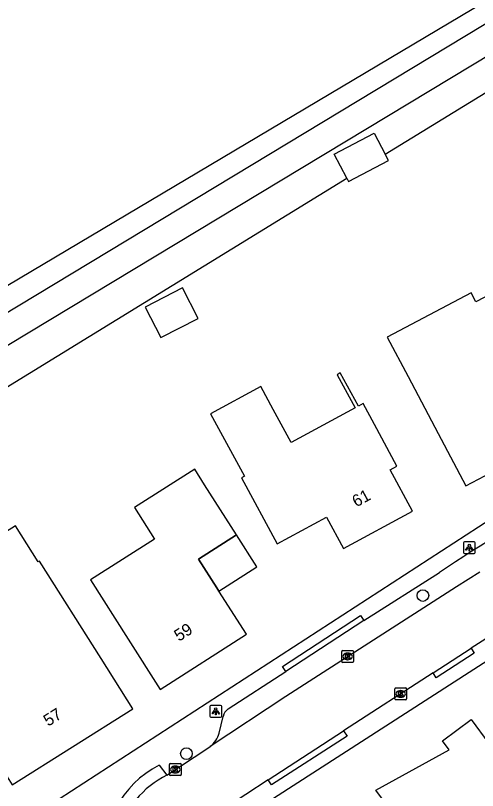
# Model space of a CAD drawing. Extents: x 157767 to 159171, y 387842 to 389425.
# Drawn here: x 158199.7 to 158238.6, y 388925.2 to 388990.4 of the extents above; entities that cross this region are included whole.
import ezdxf

# ---------------------------------------------------------------- set-up
doc = ezdxf.new("R2010")
doc.units = 0
for name, color, linetype in [('IMGEO_Boom', 7, 'Continuous'), ('IMGEO_Grasland_overig', 7, 'Continuous'), ('IMGEO_Kolk', 7, 'Continuous'), ('IMGEO_Lichtpunt', 7, 'Continuous'), ('IMGEO_Loofbos', 7, 'Continuous'), ('IMGEO_Pand', 7, 'Continuous'), ('IMGEO_Pand_nummerreeks', 7, 'Continuous'), ('IMGEO_Pand_overbouw', 7, 'Continuous'), ('IMGEO_Rijbaan_lokaal_open', 7, 'Continuous'), ('IMGEO_Voetpad_open', 7, 'Continuous'), ('IMGEO_Waterloop', 7, 'Continuous')]:
    doc.layers.add(name, color=color, linetype=linetype)

msp = doc.modelspace()

# ---------------------------------------------------------------- linework, layer by layer
at = {"layer": 'IMGEO_Boom'}
for centre in [(158233.979, 388941.644), (158214.092, 388928.344)]:
    msp.add_circle(centre, 0.489, dxfattribs=at)
at = {"layer": 'IMGEO_Grasland_overig'}
for points in [[(158230.817, 388978.764), (158244.48, 388987.167), (158262.589, 388997.426)], [(158191.201, 388954.398), (158227.574, 388976.769)]]:
    msp.add_lwpolyline(points, dxfattribs=at)
at = {"layer": 'IMGEO_Kolk'}
for p, q in [((158227.151, 388936.099), (158227.151, 388936.951)), ((158227.226, 388937.025), (158228.078, 388937.025)), ((158228.152, 388936.951), (158228.152, 388936.099)), ((158227.662, 388936.245), (158227.637, 388936.245)), ((158227.639, 388936.805), (158227.664, 388936.805)), ((158228.078, 388936.025), (158227.226, 388936.025)), ((158231.613, 388932.944), (158231.613, 388933.796)), ((158231.688, 388933.87), (158232.54, 388933.87)), ((158232.101, 388933.65), (158232.126, 388933.65)), ((158232.614, 388933.796), (158232.614, 388932.944)), ((158232.124, 388933.09), (158232.099, 388933.09)), ((158232.54, 388932.87), (158231.688, 388932.87)), ((158212.66, 388926.584), (158212.66, 388927.436)), ((158212.735, 388927.51), (158213.587, 388927.51)), ((158213.148, 388927.29), (158213.173, 388927.29)), ((158213.661, 388927.436), (158213.661, 388926.584)), ((158213.587, 388926.51), (158212.735, 388926.51)), ((158213.171, 388926.73), (158213.146, 388926.73))]:
    msp.add_line(p, q, dxfattribs=at)
for points in [[(158227.151, 388936.099), (158227.151, 388936.951)], [(158227.226, 388937.025), (158228.078, 388937.025)], [(158228.152, 388936.951), (158228.152, 388936.099)], [(158227.472, 388936.725), (158227.595, 388936.725), (158227.595, 388936.574), (158227.725, 388936.725), (158227.889, 388936.725), (158227.743, 388936.574), (158227.896, 388936.325), (158227.744, 388936.325), (158227.659, 388936.489), (158227.595, 388936.422), (158227.595, 388936.325), (158227.472, 388936.325), (158227.472, 388936.725)], [(158228.078, 388936.025), (158227.226, 388936.025)], [(158231.613, 388932.944), (158231.613, 388933.796)], [(158231.688, 388933.87), (158232.54, 388933.87)], [(158232.614, 388933.796), (158232.614, 388932.944)], [(158231.934, 388933.57), (158232.057, 388933.57), (158232.057, 388933.419), (158232.187, 388933.57), (158232.351, 388933.57), (158232.205, 388933.419), (158232.358, 388933.17), (158232.206, 388933.17), (158232.121, 388933.334), (158232.057, 388933.267), (158232.057, 388933.17), (158231.934, 388933.17), (158231.934, 388933.57)], [(158232.54, 388932.87), (158231.688, 388932.87)], [(158212.66, 388926.584), (158212.66, 388927.436)], [(158212.735, 388927.51), (158213.587, 388927.51)], [(158212.981, 388927.21), (158213.104, 388927.21), (158213.104, 388927.059), (158213.234, 388927.21), (158213.398, 388927.21), (158213.252, 388927.059), (158213.405, 388926.81), (158213.253, 388926.81), (158213.168, 388926.974), (158213.104, 388926.907), (158213.104, 388926.81), (158212.981, 388926.81), (158212.981, 388927.21)], [(158213.661, 388927.436), (158213.661, 388926.584)], [(158213.587, 388926.51), (158212.735, 388926.51)]]:
    msp.add_lwpolyline(points, dxfattribs=at)
for centre, start, end in [((158227.228, 388936.949), 91.55205, 178.44795), ((158227.228, 388936.949), 91.55205, 178.44795), ((158228.076, 388936.949), 1.55205, 88.44795), ((158228.076, 388936.949), 1.55205, 88.44795), ((158227.228, 388936.101), 181.55205, 268.44795), ((158227.228, 388936.101), 181.55205, 268.44795), ((158228.076, 388936.101), 271.55205, 358.44795), ((158228.076, 388936.101), 271.55205, 358.44795), ((158231.69, 388933.794), 91.55205, 178.44795), ((158231.69, 388933.794), 91.55205, 178.44795), ((158232.538, 388933.794), 1.55205, 88.44795), ((158232.538, 388933.794), 1.55205, 88.44795), ((158231.69, 388932.946), 181.55205, 268.44795), ((158231.69, 388932.946), 181.55205, 268.44795), ((158232.538, 388932.946), 271.55205, 358.44795), ((158232.538, 388932.946), 271.55205, 358.44795), ((158212.737, 388927.434), 91.55205, 178.44795), ((158212.737, 388927.434), 91.55205, 178.44795), ((158213.585, 388927.434), 1.55205, 88.44795), ((158213.585, 388927.434), 1.55205, 88.44795), ((158212.737, 388926.586), 181.55205, 268.44795), ((158212.737, 388926.586), 181.55205, 268.44795), ((158213.585, 388926.586), 271.55205, 358.44795), ((158213.585, 388926.586), 271.55205, 358.44795)]:
    msp.add_arc(centre, 0.0765, start, end, dxfattribs=at)
for centre, major_axis, ratio, start_param, end_param in [((158227.638, 388936.525), (-0.387, 0.002), 0.722429, 4.712389, 7.853982), ((158227.663, 388936.525), (-0.39, 0.002), 0.717154, 1.570796, 4.712389), ((158232.1, 388933.37), (-0.387, 0.002), 0.722429, 4.712389, 7.853982), ((158232.125, 388933.37), (-0.39, 0.002), 0.717154, 1.570796, 4.712389), ((158213.147, 388927.01), (-0.387, 0.002), 0.722429, 4.712389, 7.853982), ((158213.172, 388927.01), (-0.39, 0.002), 0.717154, 1.570796, 4.712389)]:
    msp.add_ellipse(centre, major_axis=major_axis, ratio=ratio, start_param=start_param, end_param=end_param, dxfattribs=at)
at = {"layer": 'IMGEO_Lichtpunt'}
for p, q in [((158237.385, 388946.075), (158237.385, 388945.268)), ((158237.385, 388946.075), (158237.385, 388945.268)), ((158238.287, 388946.17), (158237.479, 388946.17)), ((158238.287, 388946.17), (158237.479, 388946.17)), ((158238.381, 388945.268), (158238.381, 388946.075)), ((158238.381, 388945.268), (158238.381, 388946.075)), ((158237.479, 388945.174), (158238.287, 388945.174)), ((158237.479, 388945.174), (158238.287, 388945.174)), ((158216.066, 388932.306), (158216.066, 388931.499)), ((158216.066, 388932.306), (158216.066, 388931.499)), ((158216.968, 388932.401), (158216.16, 388932.401)), ((158216.968, 388932.401), (158216.16, 388932.401)), ((158217.062, 388931.499), (158217.062, 388932.306)), ((158217.062, 388931.499), (158217.062, 388932.306)), ((158216.16, 388931.405), (158216.968, 388931.405)), ((158216.16, 388931.405), (158216.968, 388931.405))]:
    msp.add_line(p, q, dxfattribs=at)
for points in [[(158237.759, 388945.739), (158237.798, 388945.711), (158237.61, 388945.449), (158237.572, 388945.476), (158237.759, 388945.739)], [(158237.861, 388945.691), (158237.908, 388945.691), (158237.908, 388945.369), (158237.861, 388945.369), (158237.861, 388945.691)], [(158237.971, 388945.711), (158238.009, 388945.738), (158238.196, 388945.476), (158238.157, 388945.448), (158237.971, 388945.711)], [(158216.44, 388931.97), (158216.479, 388931.942), (158216.291, 388931.68), (158216.253, 388931.707), (158216.44, 388931.97)], [(158216.542, 388931.922), (158216.589, 388931.922), (158216.589, 388931.6), (158216.542, 388931.6), (158216.542, 388931.922)], [(158216.652, 388931.942), (158216.69, 388931.969), (158216.877, 388931.707), (158216.838, 388931.679), (158216.652, 388931.942)]]:
    msp.add_lwpolyline(points, dxfattribs=at)
for centre in [(158237.884, 388945.873), (158216.565, 388932.104)]:
    msp.add_circle(centre, 0.0994, dxfattribs=at)
for centre, start, end in [((158237.479, 388946.075), 90, 180), ((158237.479, 388946.075), 90, 180), ((158238.287, 388946.075), 0, 90), ((158238.287, 388946.075), 0, 90), ((158237.479, 388945.268), 180, 270), ((158237.479, 388945.268), 180, 270), ((158238.287, 388945.268), 270, 0), ((158238.287, 388945.268), 270, 360), ((158216.16, 388932.306), 90, 180), ((158216.16, 388932.306), 90, 180), ((158216.968, 388932.306), 0, 90), ((158216.968, 388932.306), 0, 90), ((158216.16, 388931.499), 180, 270), ((158216.16, 388931.499), 180, 270), ((158216.968, 388931.499), 270, 0), ((158216.968, 388931.499), 270, 360)]:
    msp.add_arc(centre, 0.0946, start, end, dxfattribs=at)
at = {"layer": 'IMGEO_Loofbos'}
msp.add_lwpolyline([(158026.82, 388849.58), (158029.141, 388858.083), (158031.962, 388862.651), (158089.417, 388898.44), (158121.979, 388919.527), (158150.166, 388937.782), (158192.959, 388964.142), (158253.273, 389000), (158268.586, 389009.243), (158303.108, 389025.136), (158352.492, 389023.733), (158358.786, 389024.344), (158391.049, 389034.232), (158422.415, 389046.898)], dxfattribs=at)
at = {"layer": 'IMGEO_Pand'}
for points in [[(158227.574, 388976.769), (158226.518, 388978.781), (158229.882, 388980.545), (158230.817, 388978.764)], [(158227.574, 388976.769), (158227.727, 388976.477), (158231.091, 388978.241), (158230.817, 388978.764)], [(158210.612, 388965.908), (158211.932, 388963.34), (158215.095, 388964.965), (158213.775, 388967.534), (158210.612, 388965.908)], [(158235.262, 388955.287), (158237.595, 388950.864), (158244.519, 388954.516), (158242.839, 388957.701), (158242.093, 388959.116), (158244.87, 388960.581), (158245.616, 388959.165), (158245.935, 388959.333), (158243.631, 388963.702), (158241.412, 388967.909), (158238.437, 388966.34), (158238.031, 388967.109), (158230.987, 388963.392), (158232.739, 388960.071), (158235.262, 388955.287)], [(158226.761, 388960.223), (158228.281, 388957.43), (158222.914, 388954.509), (158221.394, 388957.303), (158220.343, 388959.235), (158216.117, 388956.937), (158218.979, 388951.677), (158218.716, 388951.534), (158221.736, 388945.982), (158225.877, 388948.235), (158227.308, 388945.605), (158233.1, 388948.756), (158231.217, 388952.216), (158231.788, 388952.526), (158229.904, 388956.036), (158228.948, 388957.793), (158228.553, 388957.578), (158227.033, 388960.371), (158226.761, 388960.223)], [(158215.114, 388944.707), (158218.314, 388946.748), (158215.625, 388950.964), (158214.787, 388952.278), (158209.722, 388949.047), (158211.412, 388946.397), (158206.014, 388942.954), (158209.194, 388937.968), (158211.883, 388933.753), (158219.146, 388938.386), (158216.828, 388942.021), (158216.647, 388942.304), (158215.114, 388944.707)], [(158206.916, 388936.338), (158201.745, 388944.541), (158201.63, 388944.469), (158199.717, 388947.502), (158189.691, 388941.18), (158191.604, 388938.146), (158193.878, 388934.537), (158196.025, 388931.13), (158196.772, 388929.945), (158197.731, 388928.423), (158199.438, 388925.715), (158209.582, 388932.108), (158206.916, 388936.338)], [(158241.344, 388916.368), (158241.999, 388915.485), (158238.96, 388913.23), (158232.994, 388921.27), (158230.014, 388925.285), (158236.192, 388928.654), (158235.63, 388929.411), (158238.045, 388931.203), (158241.025, 388927.188), (158246.944, 388919.211), (158241.344, 388916.368)]]:
    msp.add_lwpolyline(points, dxfattribs=at)
at = {"layer": 'IMGEO_Pand_overbouw'}
msp.add_lwpolyline([(158218.314, 388946.748), (158215.114, 388944.707), (158216.647, 388942.304), (158216.828, 388942.021), (158220.027, 388944.062)], close=True, dxfattribs=at)
at = {"layer": 'IMGEO_Rijbaan_lokaal_open'}
for points in [[(158238.763, 388943.615), (158236.817, 388942.383), (158222.466, 388933.153), (158216.096, 388928.952)], [(158241.424, 388939.385), (158238.028, 388937.217)], [(158234.832, 388935.143), (158238.028, 388937.217)], [(158234.832, 388935.143), (158227.316, 388930.253)], [(158220.978, 388926.132), (158227.316, 388930.253)], [(158212.453, 388926.539), (158215.895, 388928.819), (158216.096, 388928.952)], [(158220.978, 388926.132), (158217.208, 388923.681), (158216.494, 388923.203)]]:
    msp.add_lwpolyline(points, dxfattribs=at)
msp.add_arc((158215.827, 388919.636), 7.683, 116.04926, 215.70547, dxfattribs=at)
at = {"layer": 'IMGEO_Voetpad_open'}
for points in [[(158298.343, 388968.848), (158287.228, 388963.285), (158276.781, 388958.057), (158260.644, 388949.082), (158247.703, 388941.521), (158217.704, 388922.198)], [(158241.767, 388949.419), (158200.285, 388922.483)], [(158229.011, 388939.534), (158235.364, 388943.577)], [(158222.45, 388935.263), (158222.178, 388935.682), (158228.739, 388939.953), (158229.011, 388939.534)], [(158229.011, 388939.534), (158222.45, 388935.263)], [(158238.028, 388937.217), (158238.3, 388936.798), (158235.104, 388934.724), (158234.832, 388935.143)], [(158217.606, 388932.101), (158222.45, 388935.263)], [(158216.834, 388930.071), (158217.193, 388931.465)], [(158227.316, 388930.253), (158227.598, 388929.815), (158221.239, 388925.725), (158220.978, 388926.132)], [(158211.799, 388927.374), (158212.453, 388926.539)]]:
    msp.add_lwpolyline(points, dxfattribs=at)
for centre, radius, start, end in [((158336.122, 388792.504), 181.591, 119.57004, 123.70116), ((158218.114, 388931.319), 0.932, 123.00716, 170.99579), ((158214.896, 388930.546), 1.995, 306.96659, 346.22232), ((158215.828, 388919.637), 8.723, 117.50459, 185.87252)]:
    msp.add_arc(centre, radius, start, end, dxfattribs=at)
at = {"layer": 'IMGEO_Waterloop'}
for points in [[(158421.325, 389044.909), (158357.425, 389020.473), (158305.186, 389023.254), (158274.874, 389010.064), (158256.44, 389000), (158254.132, 388998.74), (158193.986, 388962.406), (158122.806, 388918.208), (158099.271, 388903.594), (158077.206, 388889.778), (158032.693, 388861.742), (158030.263, 388857.532), (158028.925, 388851.768), (158027.343, 388846.066)], [(158422.255, 389042.565), (158392.939, 389030.883), (158357.639, 389018.169), (158305.934, 389021.171), (158276.265, 389007.541), (158261.717, 389000), (158255.802, 388996.934), (158195.447, 388960.535), (158152.791, 388934.302), (158124.015, 388916.294), (158094.996, 388898.135)]]:
    msp.add_lwpolyline(points, dxfattribs=at)

# ---------------------------------------------------------------- texts
at = {"layer": 'IMGEO_Pand_nummerreeks'}
for s, rotation, p in [('61', 28.54735, (158228.373, 388949.053)), ('59', 32.53254, (158213.463, 388937.749)), ('57', 32.21742, (158202.468, 388930.603))]:
    msp.add_text(s, height=1, rotation=rotation, dxfattribs=at).set_placement(p)

doc.saveas('drawing.dxf')
